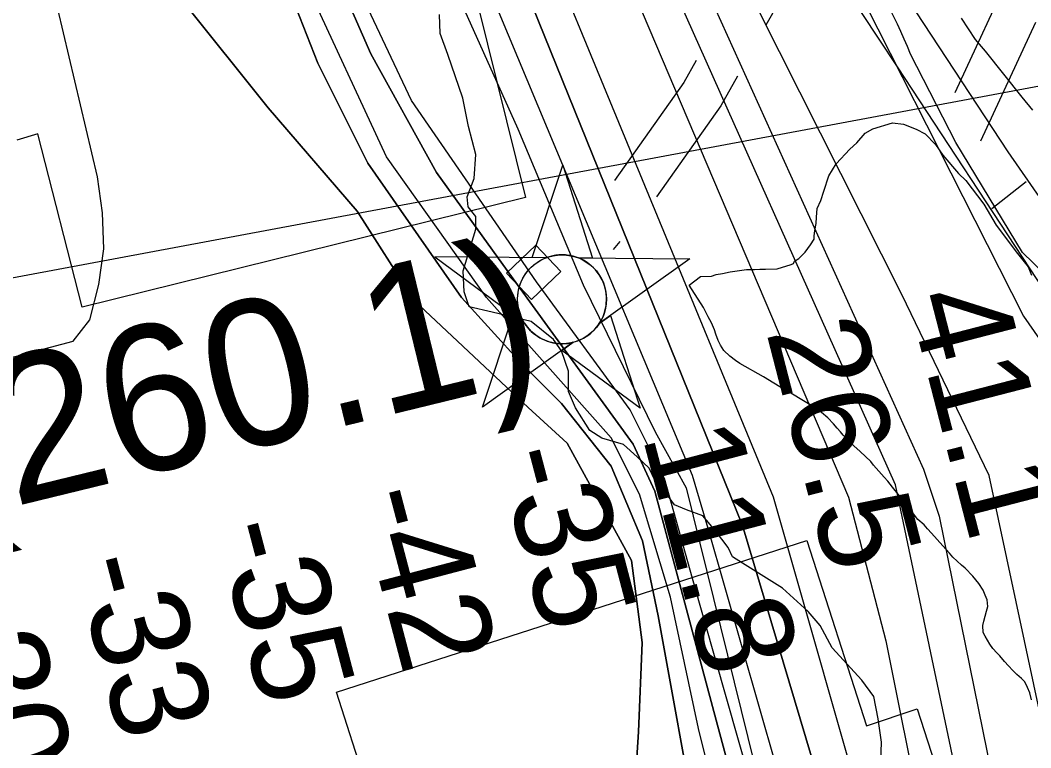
# Model space of a CAD drawing. Extents: x 3250478 to 3288318, y 788638 to 816472.
# Drawn here: x 3277334 to 3278029, y 799104 to 799603 of the extents above; entities that cross this region are included whole.
import ezdxf

# ---------------------------------------------------------------- set-up
doc = ezdxf.new("R2010")
doc.units = 0
for name, color, linetype in [('V-BLDG-OTLN', 7, 'Continuous'), ('V-CHAN-NAID', 7, 'Continuous'), ('V-RIVR-EDGE', 7, 'Continuous'), ('V-RIVR-RANG', 7, 'Continuous'), ('V-ROAD-CNTR', 7, 'Continuous'), ('V-RRAP-RVMT', 7, 'Continuous'), ('V-SITE-VEGE', 7, 'Continuous'), ('V-TOPO-DPTH', 7, 'Continuous'), ('V-TOPO-MAJR', 7, 'Continuous'), ('V-TOPO-MINR', 7, 'Continuous'), ('V-TOPO-WATR', 7, 'Continuous')]:
    doc.layers.add(name, color=color, linetype=linetype)

msp = doc.modelspace()

# ---------------------------------------------------------------- linework, layer by layer
at = {"layer": 'V-BLDG-OTLN'}
msp.add_lwpolyline([(3277668.46, 799429.7), (3277688.68, 799448.93), (3277705.84, 799430.9), (3277685.63, 799411.66)], close=True, dxfattribs=at)
at = {"layer": 'V-CHAN-NAID'}
for points in [[(3277695.7, 799440.29), (3277686.12, 799440.35), (3277707.24, 799503.84), (3277727.47, 799440.06), (3277717.88, 799440.13), (3277716.3, 799440.71), (3277714.21, 799441.33), (3277712.17, 799441.78), (3277710.13, 799442.09), (3277708.97, 799442.2), (3277707.43, 799442.28), (3277705.71, 799442.28), (3277704.34, 799442.21), (3277702.43, 799442.01), (3277701.07, 799441.79), (3277699.28, 799441.41), (3277697.75, 799440.99), (3277696.72, 799440.65)], [(3277695.7, 799440.29), (3277619.21, 799440.83), (3277680.78, 799395.43), (3277679.67, 799397.34), (3277678.86, 799398.97), (3277678.03, 799400.93), (3277677.33, 799402.99), (3277676.97, 799404.31), (3277676.61, 799405.94), (3277676.36, 799407.38), (3277676.18, 799408.98), (3277676.07, 799410.72), (3277676.06, 799412.3), (3277676.16, 799414.37), (3277676.35, 799415.99), (3277676.74, 799418.19), (3277677.22, 799420.12), (3277677.82, 799422), (3277678.48, 799423.68), (3277679.2, 799425.27), (3277680.02, 799426.8), (3277681.08, 799428.54), (3277682.11, 799430.01), (3277683.11, 799431.28), (3277684.11, 799432.43), (3277685.42, 799433.76), (3277686.47, 799434.73), (3277688.19, 799436.13), (3277689.4, 799437), (3277691.09, 799438.07), (3277692.82, 799439.01), (3277694.26, 799439.69)], [(3277717.88, 799440.13), (3277794.37, 799439.59), (3277732.17, 799395.06), (3277733.08, 799396.55), (3277734.06, 799398.4), (3277734.77, 799399.99), (3277735.51, 799401.94), (3277736.06, 799403.73), (3277736.46, 799405.36), (3277736.82, 799407.37), (3277737, 799408.95), (3277737.13, 799411.15), (3277737.1, 799413.22), (3277736.91, 799415.44), (3277736.64, 799417.19), (3277736.15, 799419.43), (3277735.51, 799421.57), (3277734.76, 799423.55), (3277734.11, 799424.99), (3277733.11, 799426.91), (3277732.04, 799428.63), (3277730.83, 799430.33), (3277729.57, 799431.87), (3277728.3, 799433.24), (3277726.67, 799434.77), (3277724.92, 799436.18), (3277723.24, 799437.36), (3277721.35, 799438.49), (3277719.88, 799439.25)], [(3277714.14, 799382.16), (3277651.94, 799337.64), (3277673.06, 799401.12), (3277680.78, 799395.43), (3277681.41, 799394.47), (3277682.8, 799392.61), (3277684.01, 799391.19), (3277685.48, 799389.69), (3277686.86, 799388.44), (3277688.32, 799387.28), (3277689.72, 799386.29), (3277691.4, 799385.26), (3277693.11, 799384.35), (3277694.9, 799383.54), (3277696.35, 799382.98), (3277697.98, 799382.45), (3277700.2, 799381.89), (3277701.74, 799381.6), (3277703.76, 799381.34), (3277705.3, 799381.24), (3277707.16, 799381.22), (3277708.85, 799381.29), (3277710.56, 799381.47), (3277712.46, 799381.78)], [(3277732.17, 799395.06), (3277739.97, 799400.65), (3277760.19, 799336.87), (3277706.34, 799376.58), (3277714.14, 799382.16), (3277715.8, 799382.63), (3277717.42, 799383.19), (3277719.57, 799384.11), (3277721.31, 799384.99), (3277723.18, 799386.11), (3277724.91, 799387.32), (3277726.47, 799388.56), (3277727.75, 799389.73), (3277729.14, 799391.15), (3277730.34, 799392.55), (3277731.46, 799394.03)]]:
    msp.add_lwpolyline(points, close=True, dxfattribs=at)
msp.add_circle((3277706.59, 799411.75), 30.54, dxfattribs=at)
at = {"layer": 'V-RIVR-EDGE'}
for points in [[(3277875.78, 799197.25), (3277858, 799213.38), (3277830.66, 799230.4), (3277823.71, 799234.77), (3277820.68, 799241.29), (3277812.02, 799252.62), (3277803.35, 799263.07), (3277792.06, 799267.01), (3277783.81, 799270.51), (3277777.31, 799279.65), (3277770.38, 799287.49), (3277766.48, 799295.76), (3277758.24, 799303.61), (3277748.7, 799311.89), (3277733.93, 799316.27), (3277725.69, 799321.51), (3277715.73, 799337.18), (3277710.98, 799348.5), (3277711.01, 799362.4), (3277706.26, 799376.33), (3277700.63, 799384.16), (3277685.45, 799396.37), (3277658.51, 799402.96), (3277642.87, 799406.48), (3277639.42, 799416.92), (3277638.59, 799431.26), (3277647.35, 799459.93), (3277647.37, 799468.62), (3277642.17, 799475.16), (3277641.32, 799482.11), (3277646.14, 799494.71), (3277647.48, 799511.22), (3277642.31, 799530.36), (3277638.45, 799549.93), (3277628.09, 799579.95), (3277622.91, 799594.31), (3277622.51, 799607.35)], [(3277964.35, 798805.39), (3277963.11, 798829.73), (3277953.19, 798860.62), (3277938.5, 798896.74), (3277931.6, 798918.05), (3277918.23, 798960.25), (3277900.46, 798982.9), (3277884.45, 799012.06), (3277880.58, 799030.76), (3277880.61, 799042.5), (3277885.87, 799058.13), (3277897.2, 799071.14), (3277908.09, 799078.07), (3277920.27, 799083.69), (3277925.51, 799094.11), (3277925.98, 799107.59), (3277923.85, 799123.67), (3277920.84, 799138.9), (3277912.61, 799150.22), (3277892.24, 799172.44), (3277884.01, 799187.67), (3277875.78, 799197.25)]]:
    msp.add_lwpolyline(points, dxfattribs=at)
at = {"layer": 'V-RIVR-RANG'}
msp.add_line((3278209.84, 799590.92), (3277167.86, 799396.31), dxfattribs=at)
at = {"layer": 'V-ROAD-CNTR'}
for p, q in [((3278001.87, 799474.14), (3278025.41, 799492.73)), ((3277746.32, 799451.3), (3277741.62, 799445.89))]:
    msp.add_line(p, q, dxfattribs=at)
for points in [[(3278293.89, 798738.32), (3278286.76, 798822.65), (3278277.05, 798881.55), (3278266.05, 798928.8), (3278223.57, 799045.9), (3278211.46, 799073.58), (3278202.28, 799097.72), (3278195.51, 799120.87), (3278187.77, 799144.61), (3278182.76, 799165.71), (3278177.11, 799193.23), (3278157.92, 799286.96), (3278147.5, 799319.37), (3278012.99, 799512.97), (3277849.71, 799761.52), (3277829.72, 799824.98), (3277815.74, 799887.63), (3277778.83, 800044.16), (3277752.51, 800122.81), (3277716.1, 800237.58)], [(3277876.22, 799664.64), (3277862.55, 799628.46), (3277846.64, 799599.98)], [(3278271.3, 798417), (3278259.57, 798458.37), (3278252.99, 798493.67), (3278253, 798516.91), (3278254.75, 798547.16), (3278260.81, 798616.3), (3278264.94, 798670.53), (3278263.91, 798736.82), (3278256.96, 798818.94), (3278247.61, 798875.7), (3278237, 798921.3), (3278226.4, 798958.58), (3278158.86, 799136.48), (3278153.46, 799159.23), (3278147.72, 799187.2), (3278128.86, 799279.34), (3277937.01, 799571.29), (3277875.55, 799664.61)], [(3278020.62, 799648.17), (3278017.42, 799642.18), (3277976.39, 799553.57)], [(3278031.83, 799601.9), (3277994.03, 799520.27)], [(3278100, 798756.96), (3278121.4, 798890.73), (3278150.57, 799100.81), (3278144.75, 799166.7), (3278150.01, 799196.52), (3278153.9, 799241), (3278137.82, 799284.25), (3278122.4, 799317.69), (3278107.51, 799345.09), (3278073.69, 799394.67), (3278022.8, 799443.77), (3277977.06, 799519.33), (3277946, 799580.03)], [(3277798.78, 799575.8), (3277790.24, 799560.52), (3277742.65, 799493.28)], [(3277827.14, 799565.06), (3277815.65, 799544.5), (3277771.55, 799482.18)]]:
    msp.add_lwpolyline(points, dxfattribs=at)
msp.add_arc((3277630.5, 799454.78), 339.46, 21.65181, 51.97984, dxfattribs=at)
at = {"layer": 'V-RRAP-RVMT'}
for p, q in [((3277649.05, 799612.86), (3277681.5, 799481.64)), ((3277346.58, 799525.3), (3277332.04, 799521)), ((3277376.99, 799406.26), (3277346.58, 799525.3)), ((3277681.5, 799481.64), (3277376.99, 799406.26))]:
    msp.add_line(p, q, dxfattribs=at)
for points in [[(3277745.51, 798511.04), (3277711.36, 798640.8), (3277705.41, 798639.24), (3277671.12, 798768.5), (3277665.67, 798766.96), (3277635.57, 798881.66), (3277629.81, 798879.8), (3277586, 799012.13), (3277592.48, 799014.58), (3277551.62, 799141.8), (3277874.74, 799246.05)], [(3277874.74, 799246.05), (3277915.67, 799118.72), (3277950.45, 799130.36), (3277993.68, 798997.22), (3277991.73, 798996.4), (3278027.13, 798863.28), (3277939.42, 798839.13), (3277972.12, 798716.3), (3278014.9, 798727.39), (3278050.53, 798593), (3277745.51, 798511.04)]]:
    msp.add_lwpolyline(points, dxfattribs=at)
at = {"layer": 'V-SITE-VEGE'}
for p, q in [((3277990.68, 799590.03), (3277981.05, 799604.87)), ((3277997.4, 799582.13), (3277990.68, 799590.03)), ((3278022.66, 799550.47), (3277997.4, 799582.13)), ((3278029.95, 799541.51), (3278022.66, 799550.47))]:
    msp.add_line(p, q, dxfattribs=at)
for points in [[(3277837.18, 799432.21), (3277838.8, 799432.26), (3277842.58, 799432.37), (3277846.36, 799432.48), (3277854.46, 799432.72), (3277864.09, 799435.71), (3277865.69, 799436.3), (3277866.19, 799437.94), (3277869.37, 799439.65), (3277873.56, 799444.1), (3277877.2, 799449.07), (3277879.78, 799452.93), (3277879.72, 799455.09), (3277880.14, 799458.89), (3277881.08, 799463.77), (3277881.49, 799468.11), (3277881.85, 799474.06), (3277884.39, 799479.54), (3277886.35, 799486.08), (3277889.82, 799496.45), (3277894.98, 799504.71), (3277904.4, 799514.71), (3277909.13, 799519.18), (3277914.88, 799525.83), (3277920.19, 799528.69), (3277933.57, 799532.88), (3277941.16, 799532.02), (3277949.91, 799528.5), (3277955.94, 799525.44), (3277963.19, 799518.09), (3277968.27, 799510.68), (3277978.91, 799498.04), (3277983.92, 799493.32), (3277996.29, 799476.95), (3278004.83, 799462.62), (3278019.46, 799443.07), (3278026.75, 799434.1)], [(3278029.08, 799136.55), (3278028.02, 799141.41), (3278026.38, 799145.04), (3278024.42, 799148.96), (3278022.21, 799151.34), (3278019.07, 799154), (3278016.24, 799156.67), (3278013.39, 799159.95), (3278010.54, 799162.92), (3278007.37, 799166.8), (3278005.16, 799168.88), (3278002.63, 799171.86), (3278000.39, 799174.86), (3277997.17, 799180.27), (3277995.87, 799182.98), (3277995.73, 799187.57), (3277996.25, 799190.64), (3277998.19, 799197.43), (3277999, 799200.82), (3277998.56, 799205.4), (3277997.25, 799208.42), (3277995.91, 799212.05), (3277993.02, 799216.56), (3277988.89, 799221.63), (3277983.53, 799226.98), (3277981.02, 799229.05), (3277975.04, 799234.68), (3277972.82, 799237.37), (3277968.08, 799242.43), (3277960.47, 799251.07), (3277957.63, 799254.05), (3277955.41, 799256.73), (3277951.01, 799260.58), (3277942.41, 799271.95), (3277933.52, 799282.7), (3277930.33, 799286.89), (3277927.8, 799289.56), (3277924.31, 799293.74), (3277920.52, 799297.91), (3277918.61, 799300.3), (3277911.37, 799307.12), (3277906.97, 799310.97), (3277904.75, 799313.35), (3277901.92, 799316.02), (3277899.71, 799318.4), (3277897.8, 799320.79), (3277895.58, 799323.17), (3277893.05, 799326.16), (3277889.25, 799330.33), (3277884.86, 799333.86), (3277878.61, 799338.27), (3277873.63, 799341.18), (3277862.72, 799347.89), (3277859.61, 799349.33), (3277856.18, 799351.67), (3277852.13, 799354), (3277844.96, 799358.37), (3277828.77, 799367.68), (3277825.65, 799369.72), (3277821.89, 799372.67), (3277817.8, 799376.53), (3277815.55, 799380.13), (3277813.92, 799383.45), (3277812.26, 799387.68), (3277811.25, 799390.71), (3277809.27, 799395.55), (3277807, 799399.76), (3277805.7, 799402.48), (3277803.75, 799406.09), (3277793.81, 799421.4), (3277801.68, 799427.36), (3277809.23, 799427.59), (3277812.44, 799428.77), (3277816.74, 799429.43), (3277822.1, 799430.67), (3277833.41, 799432.09), (3277837.18, 799432.21)], [(3278026.75, 799434.1), (3278029.09, 799428.23)]]:
    msp.add_lwpolyline(points, dxfattribs=at)
at = {"layer": 'V-TOPO-DPTH'}
for points in [[(3278043.49, 798542.65), (3277830.49, 799256.42), (3277566.87, 799908.53), (3277517.59, 800082.27), (3277468.3, 800241), (3277429.79, 800571.32), (3277421.23, 800642.1), (3277410.61, 800987.42), (3277399.95, 801210.49), (3277393.53, 801266.25), (3277350.72, 801538.66), (3277329.31, 801695.24), (3277325.06, 801815.35), (3277325.09, 801924.73), (3277278.09, 802561.76), (3277267.39, 802638.98), (3277188.19, 803185.93), (3277171.09, 803391.84), (3277162.57, 803604.18), (3277160.51, 803885.15), (3277160.55, 804026.71), (3277151.98, 804061.03), (3277098.41, 804232.63), (3276937.71, 804777.47)], [(3276847.78, 804709.98), (3276986.87, 804194.06), (3277031.86, 804016.03), (3277102.47, 803454.06), (3277138.86, 803192.38), (3277158.11, 803005.78), (3277207.29, 802486.71), (3277260.73, 801884), (3277305.66, 801504.35), (3277359.2, 801223.37), (3277382.64, 800685.01), (3277391.17, 800526.29), (3277412.53, 800204.56), (3277453.21, 799970.76), (3277491.77, 799816.32), (3277536.77, 799668.32), (3277575.35, 799580.37), (3277620.37, 799498.85), (3277676.11, 799421.62), (3277755.44, 799312.21), (3277770.45, 799280.03), (3277813.29, 799119.16), (3277973.95, 798523.47)], [(3277973.95, 798523.47), (3277813.29, 799119.16), (3277770.45, 799280.03), (3277755.44, 799312.21), (3277676.11, 799421.62), (3277620.37, 799498.85), (3277575.35, 799580.37), (3277536.77, 799668.32), (3277491.77, 799816.32), (3277453.21, 799970.76), (3277412.53, 800204.56), (3277391.17, 800526.29), (3277382.64, 800685.01), (3277359.2, 801223.37), (3277305.66, 801504.35), (3277260.73, 801884), (3277207.29, 802486.71), (3277158.11, 803005.78), (3277138.86, 803192.38), (3277102.47, 803454.06), (3277031.86, 804016.03), (3276986.87, 804194.06), (3276847.78, 804709.98)], [(3277384.94, 801221.21), (3277410.5, 800597.06), (3277433.99, 800236.72), (3277433.98, 800215.28), (3277459.69, 800131.62), (3277476.84, 800084.43), (3277523.98, 799932.13), (3277573.27, 799792.7), (3277628.99, 799633.97), (3277676.15, 799528.86), (3277721.16, 799421.61), (3277770.46, 799320.79), (3277791.89, 799282.17), (3277839.02, 799091.27), (3278010.97, 798533.68)], [(3277384.94, 801221.21), (3277410.5, 800597.06), (3277433.99, 800236.72), (3277433.98, 800215.28), (3277459.69, 800131.62), (3277476.84, 800084.43), (3277523.98, 799932.13), (3277573.27, 799792.7), (3277628.99, 799633.97), (3277676.15, 799528.86), (3277721.16, 799421.61), (3277770.46, 799320.79), (3277791.89, 799282.17), (3277839.02, 799091.27), (3278010.97, 798533.68)], [(3276789.34, 799207.77), (3276858.47, 799246.1), (3276865.51, 799249.31), (3277370.82, 799382.95), (3277382.16, 799397.54), (3277388.38, 799421.86), (3277391.79, 799446.34), (3277390.99, 799471.03), (3277387.37, 799495.88), (3277348.6, 799660.78), (3277324.98, 799768.49), (3277303.55, 799876.6), (3277285.4, 799985.31), (3277269.43, 800094.42), (3277225.58, 800429.41), (3277223.16, 800450.52), (3277221.21, 800471.66), (3277219.94, 800492.85), (3277219.14, 800514.07), (3277218.73, 800535.33), (3277218.37, 800556.58), (3277218.1, 800577.84), (3277217.88, 800599.1), (3277214.27, 801050.63)], [(3276789.34, 799207.77), (3276858.47, 799246.1), (3276865.51, 799249.31), (3277370.82, 799382.95), (3277382.16, 799397.54), (3277388.38, 799421.86), (3277391.79, 799446.34), (3277390.99, 799471.03), (3277387.37, 799495.88), (3277348.6, 799660.78), (3277324.98, 799768.49), (3277303.55, 799876.6), (3277285.4, 799985.31), (3277269.43, 800094.42), (3277225.58, 800429.41), (3277223.16, 800450.52), (3277221.21, 800471.66), (3277219.94, 800492.85), (3277219.14, 800514.07), (3277218.73, 800535.33), (3277218.37, 800556.58), (3277218.1, 800577.84), (3277217.88, 800599.1), (3277214.27, 801050.63)], [(3277917.55, 798507.92), (3277847.53, 798838.18), (3277800.4, 799041.95), (3277772.56, 799194.24), (3277761.86, 799245.72), (3277740.42, 799297.2), (3277706.12, 799340.11), (3277678.24, 799368), (3277637.5, 799413.05), (3277573.19, 799505.3), (3277538.89, 799573.94), (3277511.03, 799644.73), (3277478.89, 799749.84), (3277451.03, 799859.23), (3277427.47, 799955.75), (3277393.21, 800168.1), (3277371.83, 800399.75), (3277359.02, 800586.35), (3277354.75, 800674.29), (3277341.97, 800959.56)], [(3277341.97, 800959.56), (3277354.75, 800674.29), (3277359.02, 800586.35), (3277371.83, 800399.75), (3277393.21, 800168.1), (3277427.47, 799955.75), (3277451.03, 799859.23), (3277478.89, 799749.84), (3277511.03, 799644.73), (3277538.89, 799573.94), (3277573.19, 799505.3), (3277637.5, 799413.05), (3277678.24, 799368), (3277706.12, 799340.11), (3277740.42, 799297.2), (3277761.86, 799245.72), (3277772.56, 799194.24), (3277800.4, 799041.95), (3277847.53, 798838.18), (3277917.55, 798507.92)], [(3277550.69, 798620.48), (3277651.29, 798730.45), (3277705.17, 798818.56), (3277727.22, 798904.22), (3277754.18, 799036.4), (3277759.1, 799114.72), (3277761.57, 799175.92), (3277754.24, 799232.22), (3277710.2, 799313.01), (3277683.29, 799337.49), (3277604.98, 799410.95), (3277565.83, 799472.15), (3277504.66, 799543.16), (3277445.93, 799616.61), (3277418.93, 799664.57)], [(3277418.93, 799664.57), (3277445.93, 799616.61), (3277504.66, 799543.16), (3277565.83, 799472.15), (3277604.98, 799410.95), (3277683.29, 799337.49), (3277710.2, 799313.01), (3277754.24, 799232.22), (3277761.57, 799175.92), (3277759.1, 799114.72), (3277754.18, 799036.4), (3277727.22, 798904.22), (3277705.17, 798818.56), (3277651.29, 798730.45), (3277550.69, 798620.48)]]:
    msp.add_lwpolyline(points, dxfattribs=at)
at = {"layer": 'V-TOPO-MAJR'}
msp.add_lwpolyline([(3278089.17, 798555.25), (3277935.6, 799284.28), (3277764.12, 799668.25), (3277635.52, 799955.69), (3277543.37, 800238.84), (3277487.68, 800500.52), (3277466.32, 800777.21), (3277455.67, 801043.17), (3277457.88, 801261.94), (3277460.9, 801413.77)], dxfattribs=at)
at = {"layer": 'V-TOPO-MINR'}
for points in [[(3277012.07, 804812.64), (3277098.48, 804462.13), (3277184.15, 804046.01), (3277201.25, 803831.52), (3277207.52, 803284.59), (3277220.36, 803181.63), (3277250.34, 803016.47), (3277308.13, 802593.92), (3277380.82, 801791.74), (3277395.74, 801493.6), (3277434.27, 801227.63), (3277440.64, 800976.69), (3277457.7, 800663.54), (3277476.95, 800455.48), (3277521.93, 800249.57), (3277620.5, 799940.68), (3277903.42, 799275.71), (3277929.13, 799177.04), (3277978.39, 798930.37), (3278074.36, 798551.17)], [(3278059.89, 798547.18), (3277851.95, 799275.72), (3277581.89, 799929.97), (3277496.19, 800262.44), (3277461.93, 800457.63), (3277447.45, 800598.15), (3277408.54, 801244.8), (3277389.28, 801375.64), (3277350.76, 801675.93), (3277342.23, 801868.96), (3277290.96, 802566.05), (3277250.3, 802883.49), (3277196.78, 803218.1), (3277181.83, 803456.18), (3277177.66, 803857.27), (3277173.42, 804028.85), (3277149.85, 804118.94), (3276984.34, 804796.07)], [(3276937.71, 804777.47), (3277098.41, 804232.63), (3277151.98, 804061.03), (3277160.55, 804026.71), (3277160.51, 803885.15), (3277162.57, 803604.18), (3277171.09, 803391.84), (3277188.19, 803185.93), (3277267.39, 802638.98), (3277278.09, 802561.76), (3277325.09, 801924.73), (3277325.06, 801815.35), (3277329.31, 801695.24), (3277350.72, 801538.66), (3277393.53, 801266.25), (3277399.95, 801210.49), (3277410.61, 800987.42), (3277421.23, 800642.1), (3277429.79, 800571.32), (3277468.3, 800241), (3277517.59, 800082.27), (3277566.87, 799908.53), (3277830.49, 799256.42), (3278043.49, 798542.65)], [(3278027.25, 798538.17), (3277935.46, 798805.98), (3277806.9, 799254.29), (3277796.19, 799290.75), (3277609.72, 799736.93), (3277513.28, 800009.35), (3277446.85, 800219.56), (3277436.18, 800393.3), (3277416.94, 800624.94), (3277391.38, 801225.5), (3277350.69, 801463.59), (3277288.62, 801905.44), (3277256.59, 802379.46), (3277241.64, 802615.39), (3277166.75, 803211.68), (3277145.38, 803477.64), (3277126.17, 803812.24), (3277113.37, 804043.88), (3277098.38, 804116.81), (3277001.96, 804462.16), (3276914.11, 804773.18)], [(3276847.78, 804709.98), (3276986.87, 804194.06), (3277031.86, 804016.03), (3277102.47, 803454.06), (3277138.86, 803192.38), (3277158.11, 803005.78), (3277207.29, 802486.71), (3277260.73, 801884), (3277305.66, 801504.35), (3277359.2, 801223.37), (3277382.64, 800685.01), (3277391.17, 800526.29), (3277412.53, 800204.56), (3277453.21, 799970.76), (3277491.77, 799816.32), (3277536.77, 799668.32), (3277575.35, 799580.37), (3277620.37, 799498.85), (3277676.11, 799421.62), (3277755.44, 799312.21), (3277770.45, 799280.03), (3277813.29, 799119.16), (3277973.95, 798523.47)], [(3277523.26, 801428.23), (3277537.24, 801268.36), (3277556.44, 800938.05), (3277584.25, 800657.07), (3277618.48, 800369.65), (3277717.03, 800000.71), (3277736.32, 799944.94), (3277873.52, 799696.1), (3278023.57, 799400.07), (3278072.88, 799329.28), (3278109.31, 799217.74), (3278130.72, 799071.88), (3278143.51, 798831.66), (3278179.45, 798580.15)], [(3277481.68, 801418.59), (3277481.5, 801379.9), (3277477.17, 801223.33), (3277477.07, 800884.45), (3277500.57, 800567.01), (3277543.4, 800350.37), (3277588.39, 800172.33), (3277667.68, 799929.95), (3277954.9, 799294.99), (3277965.62, 799262.82), (3278010.6, 799041.89), (3278114.98, 798562.37)], [(3278153.5, 798572.99), (3277999.94, 799290.69), (3277939.93, 799415.11), (3277701.99, 799887.04), (3277671.98, 799966.41), (3277605.56, 800208.79), (3277534.9, 800607.75), (3277519.95, 800809.37), (3277511.45, 801096.78), (3277509.36, 801300.54), (3277502.47, 801423.41)], [(3277950.1, 798516.9), (3277800.43, 799117.02), (3277781.15, 799207.11), (3277759.72, 799277.89), (3277740.43, 799316.5), (3277654.66, 799413.05), (3277586.06, 799509.58), (3277530.33, 799629.71), (3277504.61, 799713.37), (3277448.91, 799925.72), (3277436.05, 799977.2), (3277403.94, 800187.4), (3277395.4, 800294.65), (3277376.16, 800539.16), (3277359.09, 800848.02), (3277339.91, 801246.96)], [(3277993, 798528.73), (3277796.17, 799219.97), (3277776.88, 799288.61), (3277753.3, 799335.8), (3277688.98, 799423.76), (3277603.23, 799548.19), (3277549.64, 799661.88), (3277496.07, 799837.77), (3277470.37, 799970.76), (3277425.4, 800208.84), (3277414.72, 800376.14), (3277397.64, 800650.69), (3277376.36, 801219.07)], [(3276789.34, 799207.77), (3276858.47, 799246.1), (3276865.51, 799249.31), (3277370.82, 799382.95), (3277382.16, 799397.54), (3277388.38, 799421.86), (3277391.79, 799446.34), (3277390.99, 799471.03), (3277387.37, 799495.88), (3277348.6, 799660.78), (3277324.98, 799768.49), (3277303.55, 799876.6), (3277285.4, 799985.31), (3277269.43, 800094.42), (3277225.58, 800429.41), (3277223.16, 800450.52), (3277221.21, 800471.66), (3277219.94, 800492.85), (3277219.14, 800514.07), (3277218.73, 800535.33), (3277218.37, 800556.58), (3277218.1, 800577.84), (3277217.88, 800599.1), (3277214.27, 801050.63)], [(3277341.97, 800959.56), (3277354.75, 800674.29), (3277359.02, 800586.35), (3277371.83, 800399.75), (3277393.21, 800168.1), (3277427.47, 799955.75), (3277451.03, 799859.23), (3277478.89, 799749.84), (3277511.03, 799644.73), (3277538.89, 799573.94), (3277573.19, 799505.3), (3277637.5, 799413.05), (3277678.24, 799368), (3277706.12, 799340.11), (3277740.42, 799297.2), (3277761.86, 799245.72), (3277772.56, 799194.24), (3277800.4, 799041.95), (3277847.53, 798838.18), (3277917.55, 798507.92)], [(3277550.69, 798620.48), (3277651.29, 798730.45), (3277705.17, 798818.56), (3277727.22, 798904.22), (3277754.18, 799036.4), (3277759.1, 799114.72), (3277761.57, 799175.92), (3277754.24, 799232.22), (3277710.2, 799313.01), (3277683.29, 799337.49), (3277604.98, 799410.95), (3277565.83, 799472.15), (3277504.66, 799543.16), (3277445.93, 799616.61), (3277418.93, 799664.57)]]:
    msp.add_lwpolyline(points, dxfattribs=at)
at = {"layer": 'V-TOPO-WATR'}
msp.add_lwpolyline([(3277384.94, 801221.21), (3277410.5, 800597.06), (3277433.99, 800236.72), (3277433.98, 800215.28), (3277459.69, 800131.62), (3277476.84, 800084.43), (3277523.98, 799932.13), (3277573.27, 799792.7), (3277628.99, 799633.97), (3277676.15, 799528.86), (3277721.16, 799421.61), (3277770.46, 799320.79), (3277791.89, 799282.17), (3277839.02, 799091.27), (3278010.97, 798533.68)], dxfattribs=at)

# ---------------------------------------------------------------- texts
at = {"layer": 'V-CHAN-NAID'}
msp.add_text('CROWN VANTAGE OUTFLOW (260.1)', height=100, rotation=13.71195, dxfattribs=at).set_placement((3275402.34, 798798.91))
at = {"layer": 'V-RIVR-RANG'}
for s, rotation, p in [('41.1', 284.47833, (3277944.02, 799412.52)), ('26.5', 284.47833, (3277846.67, 799389.58)), ('11.8', 284.75836, (3277761.55, 799317.87)), ('-35', 284.75836, (3277661.56, 799304.88)), ('-42', 284.75836, (3277565.47, 799277.09)), ('-35', 284.75836, (3277468.03, 799254.41)), ('-33', 284.75836, (3277370.87, 799230.7)), ('-30', 284.75836, (3277274.71, 799203.17))]:
    msp.add_text(s, height=67, rotation=rotation, dxfattribs=at).set_placement(p)

doc.saveas('drawing.dxf')
